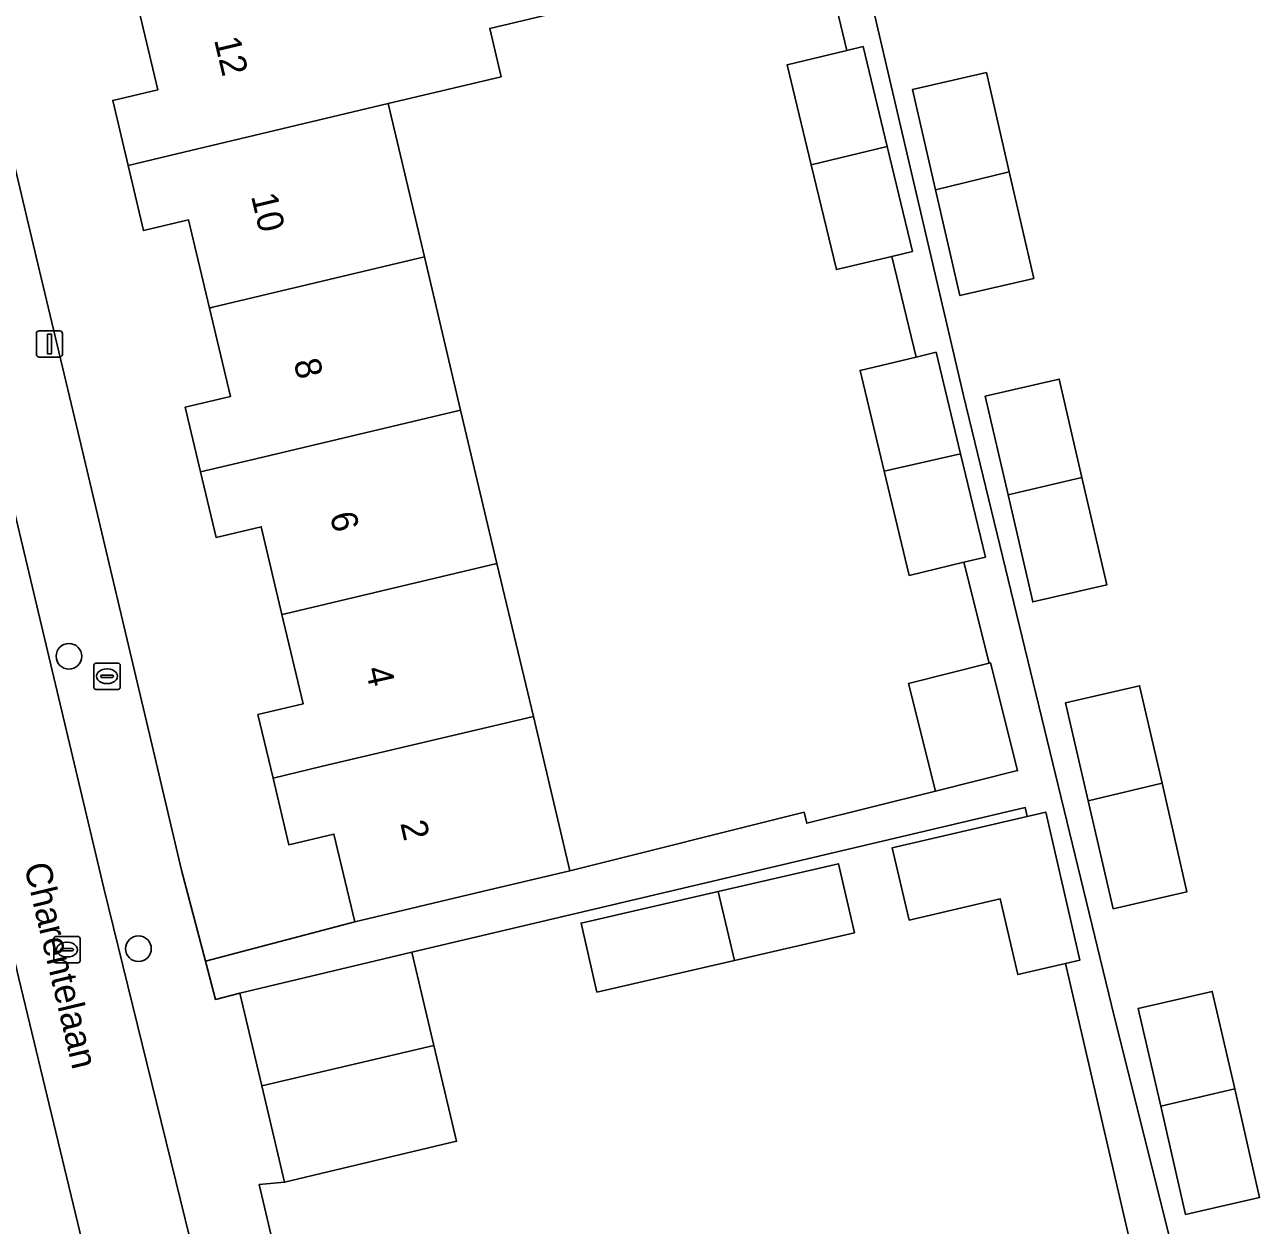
# Model space of a CAD drawing. Extents: x 158472 to 159562, y 388525 to 389606.
# Drawn here: x 159191.96 to 159239.08, y 388772.31 to 388818.07 of the extents above; entities that cross this region are included whole.
import ezdxf

# ---------------------------------------------------------------- set-up
doc = ezdxf.new("R2010")
doc.units = 0
for name, color, linetype in [('IMGEO_Boom', 7, 'Continuous'), ('IMGEO_Brandkraan', 7, 'Continuous'), ('IMGEO_Erf', 7, 'Continuous'), ('IMGEO_Kolk', 7, 'Continuous'), ('IMGEO_Lichtmast', 7, 'Continuous'), ('IMGEO_Openbare_ruimte_label', 7, 'Continuous'), ('IMGEO_Pand', 7, 'Continuous'), ('IMGEO_Pand_nummerreeks', 7, 'Continuous'), ('IMGEO_Rijbaan_lokaal_open', 7, 'Continuous'), ('IMGEO_Voetpad_open', 7, 'Continuous')]:
    doc.layers.add(name, color=color, linetype=linetype)

msp = doc.modelspace()

# ---------------------------------------------------------------- linework, layer by layer
at = {"layer": 'IMGEO_Boom'}
for centre in [(159193.645, 388793.996), (159196.296, 388782.851)]:
    msp.add_circle(centre, 0.489, dxfattribs=at)
at = {"layer": 'IMGEO_Brandkraan'}
for p, q in [((159194.599, 388792.808), (159194.599, 388793.66)), ((159194.674, 388793.734), (159195.526, 388793.734)), ((159195.6, 388793.66), (159195.6, 388792.808)), ((159194.858, 388793.228), (159194.858, 388793.24)), ((159195.296, 388793.191), (159194.898, 388793.191)), ((159194.901, 388793.277), (159195.299, 388793.277)), ((159195.087, 388793.514), (159195.112, 388793.514)), ((159195.342, 388793.24), (159195.342, 388793.228)), ((159195.526, 388792.734), (159194.674, 388792.734)), ((159195.11, 388792.954), (159195.085, 388792.954))]:
    msp.add_line(p, q, dxfattribs=at)
for points in [[(159194.599, 388792.808), (159194.599, 388793.66)], [(159194.674, 388793.734), (159195.526, 388793.734)], [(159195.6, 388793.66), (159195.6, 388792.808)], [(159195.526, 388792.734), (159194.674, 388792.734)]]:
    msp.add_lwpolyline(points, dxfattribs=at)
for centre, radius, start, end in [((159194.676, 388793.658), 0.0765, 91.552, 178.448), ((159194.676, 388793.658), 0.0765, 91.552, 178.448), ((159195.524, 388793.658), 0.0765, 1.552, 88.448), ((159195.524, 388793.658), 0.0765, 1.552, 88.448), ((159194.898, 388793.237), 0.0403, 85.8775, 175.7526), ((159194.895, 388793.227), 0.0366, 178.938, 274.7102), ((159195.299, 388793.234), 0.043, 264.8664, 352.4533), ((159195.303, 388793.239), 0.0386, 1.7309, 96.639), ((159194.676, 388792.81), 0.0765, 181.552, 268.448), ((159194.676, 388792.81), 0.0765, 181.552, 268.448), ((159195.524, 388792.81), 0.0765, 271.552, 358.448), ((159195.524, 388792.81), 0.0765, 271.552, 358.448)]:
    msp.add_arc(centre, radius, start, end, dxfattribs=at)
for centre, major_axis, ratio, start_param, end_param in [((159195.086, 388793.234), (-0.387, 0.002), 0.722429, 4.712389, 7.853982), ((159195.111, 388793.234), (-0.39, 0.002), 0.717154, 1.570796, 4.712389)]:
    msp.add_ellipse(centre, major_axis=major_axis, ratio=ratio, start_param=start_param, end_param=end_param, dxfattribs=at)
at = {"layer": 'IMGEO_Erf'}
for points in [[(159222.338, 388827.116), (159227.763, 388803.932), (159233.401, 388780.696), (159235.905, 388770.672), (159241.223, 388771.896)], [(159212.485, 388818.588), (159209.69, 388817.924), (159210.125, 388816.086), (159205.82, 388815.06), (159207.2, 388809.22), (159208.58, 388803.37), (159209.96, 388797.53), (159211.356, 388791.704), (159212.749, 388785.823), (159221.677, 388788.054), (159221.782, 388787.632), (159226.691, 388788.859), (159225.665, 388792.963), (159228.737, 388793.731), (159227.774, 388797.581), (159225.692, 388797.081), (159224.738, 388801.053), (159223.817, 388804.889), (159225.948, 388805.401), (159225.026, 388809.238), (159222.912, 388808.731), (159221.952, 388812.73), (159221.037, 388816.539), (159223.311, 388817.085), (159222.404, 388820.863)], [(159191.212, 388814.211), (159192.395, 388809.216), (159193.992, 388802.518), (159195.175, 388797.521), (159196.763, 388790.806), (159197.936, 388785.85), (159198.849, 388782.376), (159204.544, 388783.873), (159203.752, 388787.221), (159202.03, 388786.813), (159201.43, 388789.347), (159200.855, 388791.775), (159202.577, 388792.182), (159201.77, 388795.591), (159200.979, 388798.933), (159199.257, 388798.525), (159198.666, 388801.02), (159198.082, 388803.487), (159199.804, 388803.894), (159199.005, 388807.27), (159198.21, 388810.629), (159196.49, 388810.221), (159195.904, 388812.695), (159195.314, 388815.183), (159197.036, 388815.59), (159196.241, 388818.947)], [(159234.712, 388769.071), (159231.649, 388782.288), (159229.828, 388781.866), (159229.16, 388784.746), (159225.681, 388783.939), (159225.041, 388786.701), (159230.192, 388787.895), (159230.115, 388788.229), (159206.717, 388782.714), (159207.562, 388779.159), (159208.429, 388775.513), (159201.87, 388773.953), (159200.906, 388773.861), (159201.564, 388771.063)]]:
    msp.add_lwpolyline(points, dxfattribs=at)
for points in [[(159229.503, 388812.465), (159230.441, 388808.395), (159227.62, 388807.745), (159226.691, 388811.775), (159225.811, 388815.593), (159228.632, 388816.243)], [(159232.277, 388800.811), (159233.221, 388796.715), (159230.4, 388796.065), (159229.457, 388800.153), (159228.591, 388803.913), (159231.412, 388804.563)], [(159235.33, 388789.159), (159236.282, 388785.025), (159233.461, 388784.375), (159232.513, 388788.49), (159231.652, 388792.223), (159234.473, 388792.873)], [(159213.781, 388781.197), (159213.175, 388783.828), (159218.4, 388785.032), (159222.992, 388786.089), (159223.598, 388783.459), (159219.022, 388782.404)], [(159238.1, 388777.508), (159239.052, 388773.375), (159236.231, 388772.725), (159235.282, 388776.844), (159234.422, 388780.573), (159237.243, 388781.223)]]:
    msp.add_lwpolyline(points, close=True, dxfattribs=at)
at = {"layer": 'IMGEO_Kolk'}
for p, q in [((159193.071, 388782.39), (159193.071, 388783.242)), ((159193.146, 388783.316), (159193.998, 388783.316)), ((159194.072, 388783.242), (159194.072, 388782.39)), ((159193.33, 388782.81), (159193.33, 388782.822)), ((159193.768, 388782.773), (159193.37, 388782.773)), ((159193.373, 388782.859), (159193.771, 388782.859)), ((159193.559, 388783.096), (159193.584, 388783.096)), ((159193.814, 388782.822), (159193.814, 388782.81)), ((159193.998, 388782.316), (159193.146, 388782.316)), ((159193.582, 388782.536), (159193.557, 388782.536))]:
    msp.add_line(p, q, dxfattribs=at)
for points in [[(159193.071, 388782.39), (159193.071, 388783.242)], [(159193.146, 388783.316), (159193.998, 388783.316)], [(159194.072, 388783.242), (159194.072, 388782.39)], [(159193.998, 388782.316), (159193.146, 388782.316)]]:
    msp.add_lwpolyline(points, dxfattribs=at)
for centre, radius, start, end in [((159193.148, 388783.24), 0.0765, 91.552, 178.448), ((159193.148, 388783.24), 0.0765, 91.552, 178.448), ((159193.996, 388783.24), 0.0765, 1.552, 88.448), ((159193.996, 388783.24), 0.0765, 1.552, 88.448), ((159193.37, 388782.819), 0.0403, 85.8775, 175.7526), ((159193.367, 388782.809), 0.0366, 178.938, 274.7102), ((159193.771, 388782.816), 0.043, 264.8664, 352.4533), ((159193.775, 388782.821), 0.0386, 1.7309, 96.639), ((159193.148, 388782.392), 0.0765, 181.552, 268.448), ((159193.148, 388782.392), 0.0765, 181.552, 268.448), ((159193.996, 388782.392), 0.0765, 271.552, 358.448), ((159193.996, 388782.392), 0.0765, 271.552, 358.448)]:
    msp.add_arc(centre, radius, start, end, dxfattribs=at)
for centre, major_axis, ratio, start_param, end_param in [((159193.558, 388782.816), (-0.387, 0.002), 0.722429, 4.712389, 7.853982), ((159193.583, 388782.816), (-0.39, 0.002), 0.717154, 1.570796, 4.712389)]:
    msp.add_ellipse(centre, major_axis=major_axis, ratio=ratio, start_param=start_param, end_param=end_param, dxfattribs=at)
at = {"layer": 'IMGEO_Lichtmast'}
for p, q in [((159192.507, 388806.4), (159193.297, 388806.4)), ((159193.297, 388806.4), (159192.507, 388806.4)), ((159192.407, 388805.5), (159192.407, 388806.3)), ((159192.407, 388806.3), (159192.407, 388805.5)), ((159193.397, 388806.3), (159193.397, 388805.5)), ((159193.397, 388805.5), (159193.397, 388806.3)), ((159193.297, 388805.4), (159192.507, 388805.4)), ((159192.507, 388805.4), (159193.297, 388805.4))]:
    msp.add_line(p, q, dxfattribs=at)
msp.add_lwpolyline([(159192.827, 388806.275), (159192.977, 388806.275), (159192.977, 388805.525), (159192.827, 388805.525), (159192.827, 388806.275)], dxfattribs=at)
for centre, start, end in [((159192.507, 388806.3), 90, 180), ((159192.507, 388806.3), 90, 180), ((159193.297, 388806.3), 0, 90), ((159193.297, 388806.3), 360, 90), ((159192.507, 388805.5), 180, 270), ((159192.507, 388805.5), 180, 270), ((159193.297, 388805.5), 270, 0), ((159193.297, 388805.5), 270, 0)]:
    msp.add_arc(centre, 0.1, start, end, dxfattribs=at)
at = {"layer": 'IMGEO_Pand'}
for points in [[(159209.69, 388817.924), (159212.485, 388818.588), (159211.538, 388822.578), (159209.752, 388822.154), (159197.762, 388819.308), (159196.38, 388818.98), (159196.241, 388818.947), (159197.036, 388815.59), (159195.314, 388815.183), (159195.904, 388812.695), (159197.76, 388813.14), (159205.82, 388815.06), (159210.125, 388816.086)], [(159223.936, 388817.235), (159223.311, 388817.085), (159221.037, 388816.539), (159221.952, 388812.73), (159224.853, 388813.42)], [(159226.691, 388811.775), (159229.503, 388812.465), (159228.632, 388816.243), (159225.811, 388815.593)], [(159207.2, 388809.22), (159205.82, 388815.06), (159197.76, 388813.14), (159195.904, 388812.695), (159196.49, 388810.221), (159198.21, 388810.629), (159199.005, 388807.27), (159199.13, 388807.3)], [(159224.853, 388813.42), (159221.952, 388812.73), (159222.912, 388808.731), (159225.026, 388809.238), (159225.812, 388809.427)], [(159226.691, 388811.775), (159227.62, 388807.745), (159230.441, 388808.395), (159229.503, 388812.465)], [(159207.2, 388809.22), (159199.13, 388807.3), (159199.005, 388807.27), (159199.804, 388803.894), (159198.082, 388803.487), (159198.666, 388801.02), (159200.51, 388801.46), (159208.58, 388803.37)], [(159226.716, 388805.585), (159225.948, 388805.401), (159223.817, 388804.889), (159224.738, 388801.053), (159227.647, 388801.713)], [(159232.277, 388800.811), (159231.412, 388804.563), (159228.591, 388803.913), (159229.457, 388800.153)], [(159201.77, 388795.591), (159201.89, 388795.62), (159209.96, 388797.53), (159208.58, 388803.37), (159200.51, 388801.46), (159198.666, 388801.02), (159199.257, 388798.525), (159200.979, 388798.933)], [(159227.647, 388801.713), (159224.738, 388801.053), (159225.692, 388797.081), (159227.774, 388797.581), (159228.592, 388797.777)], [(159232.277, 388800.811), (159229.457, 388800.153), (159230.4, 388796.065), (159233.221, 388796.715)], [(159201.77, 388795.591), (159202.577, 388792.182), (159200.855, 388791.775), (159201.43, 388789.347), (159203.27, 388789.79), (159211.356, 388791.704), (159209.96, 388797.53), (159201.89, 388795.62)], [(159228.737, 388793.731), (159225.665, 388792.963), (159226.691, 388788.859), (159229.821, 388789.642), (159228.795, 388793.745)], [(159232.513, 388788.49), (159235.33, 388789.159), (159234.473, 388792.873), (159231.652, 388792.223)], [(159211.356, 388791.704), (159203.27, 388789.79), (159201.43, 388789.347), (159202.03, 388786.813), (159203.752, 388787.221), (159204.544, 388783.873), (159209.409, 388785.029), (159212.749, 388785.823)], [(159232.513, 388788.49), (159233.461, 388784.375), (159236.282, 388785.025), (159235.33, 388789.159)], [(159229.16, 388784.746), (159229.828, 388781.866), (159231.649, 388782.288), (159232.201, 388782.416), (159230.893, 388788.058), (159230.192, 388787.895), (159225.041, 388786.701), (159225.681, 388783.939)], [(159218.4, 388785.032), (159219.022, 388782.404), (159223.598, 388783.459), (159222.992, 388786.089)], [(159218.4, 388785.032), (159213.175, 388783.828), (159213.781, 388781.197), (159219.022, 388782.404)], [(159207.562, 388779.159), (159206.717, 388782.714), (159200.158, 388781.154), (159200.997, 388777.627)], [(159238.1, 388777.508), (159237.243, 388781.223), (159234.422, 388780.573), (159235.282, 388776.844)], [(159207.562, 388779.159), (159200.997, 388777.627), (159201.87, 388773.953), (159208.429, 388775.513)], [(159238.1, 388777.508), (159235.282, 388776.844), (159236.231, 388772.725), (159239.052, 388773.375)]]:
    msp.add_lwpolyline(points, close=True, dxfattribs=at)
at = {"layer": 'IMGEO_Rijbaan_lokaal_open'}
msp.add_lwpolyline([(159194.979, 388785.153), (159187.459, 388816.74), (159182.667, 388815.587), (159182.892, 388814.633), (159183.575, 388811.733), (159179.272, 388810.703), (159183.891, 388791.598), (159189.101, 388792.923), (159191.737, 388781.721), (159199.373, 388750), (159202.429, 388737.3), (159208.09, 388738.657), (159206.858, 388743.754), (159206.851, 388743.782), (159206.526, 388745.127), (159204.758, 388744.699), (159198.443, 388771.042)], close=True, dxfattribs=at)
at = {"layer": 'IMGEO_Voetpad_open'}
for points in [[(159196.763, 388790.806), (159195.175, 388797.521), (159193.992, 388802.518), (159192.395, 388809.216), (159191.212, 388814.211), (159187.69, 388829.389), (159187.413, 388830.581), (159187.282, 388830.68), (159181.324, 388829.244), (159182.491, 388824.153), (159182.511, 388823.438), (159182.314, 388822.75)], [(159239.102, 388757.198), (159238.226, 388760.808), (159238.178, 388760.797), (159237.234, 388764.898), (159235.905, 388770.672), (159233.401, 388780.696), (159227.763, 388803.932), (159222.338, 388827.116)], [(159179.416, 388821.923), (159182.667, 388815.587), (159187.459, 388816.74), (159194.979, 388785.153), (159198.443, 388771.042), (159200.182, 388771.372), (159205.349, 388750), (159206.526, 388745.127), (159206.851, 388743.782), (159207.919, 388744.04), (159206.518, 388750), (159205.092, 388756.062), (159204.199, 388759.858), (159202.326, 388767.824), (159201.564, 388771.063), (159200.906, 388773.861), (159201.87, 388773.953), (159200.997, 388777.627), (159200.158, 388781.154), (159199.232, 388780.921), (159198.849, 388782.376), (159197.936, 388785.85), (159196.763, 388790.806)], [(159222.404, 388820.863), (159223.311, 388817.085), (159223.936, 388817.235), (159224.853, 388813.42), (159225.812, 388809.427), (159225.026, 388809.238), (159225.948, 388805.401), (159226.716, 388805.585), (159227.647, 388801.713), (159228.592, 388797.777), (159227.774, 388797.581), (159228.737, 388793.731), (159228.795, 388793.745), (159229.821, 388789.642), (159226.691, 388788.859), (159221.782, 388787.632), (159221.677, 388788.054), (159212.749, 388785.823), (159209.409, 388785.029), (159204.544, 388783.873), (159198.849, 388782.376), (159199.232, 388780.921), (159200.158, 388781.154), (159206.717, 388782.714), (159230.115, 388788.229), (159230.192, 388787.895), (159230.893, 388788.058), (159232.201, 388782.416), (159231.649, 388782.288), (159234.712, 388769.071)]]:
    msp.add_lwpolyline(points, dxfattribs=at)
msp.add_lwpolyline([(159191.737, 388781.721), (159189.101, 388792.923), (159183.891, 388791.598), (159179.272, 388810.703), (159178.694, 388810.508), (159183.211, 388791.544), (159183.559, 388790.082), (159186.494, 388790.744), (159194.559, 388757.146), (159194.937, 388755.57), (159195.92, 388755.795), (159197.279, 388750), (159200.342, 388736.932), (159202.429, 388737.3), (159199.373, 388750)], close=True, dxfattribs=at)

# ---------------------------------------------------------------- texts
at = {"layer": 'IMGEO_Openbare_ruimte_label'}
msp.add_text('Charentelaan', height=1, rotation=283.4111, dxfattribs=at).set_placement((159191.931, 388786.014))
at = {"layer": 'IMGEO_Pand_nummerreeks'}
for s, rotation, p in [('12', 283.3153, (159199.175, 388817.495)), ('10', 283.3169, (159200.584, 388811.539)), ('8', 283.2952, (159202.21, 388805.224)), ('6', 283.2952, (159203.589, 388799.388)), ('4', 282.7311, (159204.95, 388793.507)), ('2', 282.7311, (159206.277, 388787.636))]:
    msp.add_text(s, height=1, rotation=rotation, dxfattribs=at).set_placement(p)

doc.saveas('drawing.dxf')
